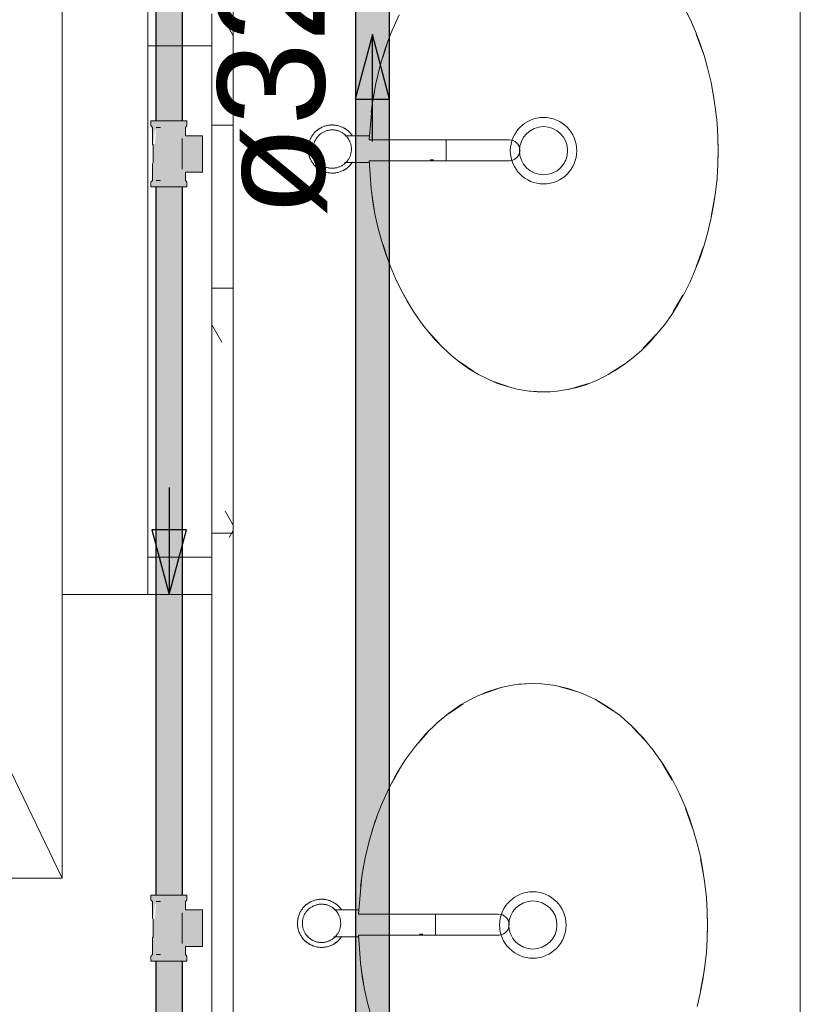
# Model space of a CAD drawing. Header units: millimetres. Extents: x 567 to 934, y -1 to 364.
# Tile 683 of 1056: x 773.96 to 775.42, y 107.07 to 108.91. Entities that reach past the tile are written whole.
import ezdxf

# ---------------------------------------------------------------- set-up
doc = ezdxf.new("R2010")
doc.units = ezdxf.units.MM
doc.header["$MEASUREMENT"] = 0
doc.linetypes.add('NULL', pattern=[0])
for name, color, linetype, lineweight in [('A-DETL-THIN', 7, 'Continuous', 18), ('A-GENM', 7, 'Continuous', 13), ('A-GLAZ', 7, 'Continuous', 13), ('A-GLAZ-SILL', 7, 'Continuous', 13), ('A-WALL', 7, 'Continuous', 25), ('AF-Condutos', 140, 'Continuous', 25), ('AF-Peça de utilização', 152, 'Continuous', 18), ('AF-Sentido conduto', 140, 'Continuous', 30), ('AF-Textos conduto', 7, 'Continuous', 9), ('Metais - Celite', 7, 'Continuous', 13), ('Peças hidrossanitárias', 7, 'Continuous', 13)]:
    doc.layers.add(name, color=color, linetype=linetype, lineweight=lineweight)
doc.styles.add('Arial', font='arial.ttf')

msp = doc.modelspace()

# ---------------------------------------------------------------- hatches: boundary and pattern name
at = {"layer": 'AF-Condutos', "linetype": 'Continuous'}
for points in [[(774.651, 105.2652), (774.651, 112.2933), (774.5877, 112.2933), (774.5877, 105.2652)], [(774.264, 109.7591), (774.2145, 109.7591), (774.2145, 108.7178), (774.264, 108.7178)], [(774.2188, 107.2713), (774.2189, 107.2713), (774.2188, 108.6065)], [(774.2146, 107.2713), (774.2188, 107.2713), (774.2188, 108.5943), (774.2145, 108.5943)], [(774.2145, 108.5943), (774.2145, 107.2713), (774.2146, 107.2713)], [(774.2189, 107.2713), (774.2266, 107.2713), (774.2265, 108.5943), (774.2188, 108.5943)], [(774.2266, 107.2713), (774.2467, 107.2713), (774.2466, 108.5943), (774.2265, 108.5943)], [(774.2556, 108.5943), (774.2466, 108.5943), (774.2467, 107.2713), (774.2557, 107.2713)], [(774.2617, 108.5943), (774.2556, 108.5943), (774.2557, 107.2713), (774.2618, 107.2713)], [(774.264, 108.5943), (774.2617, 108.5943), (774.2618, 107.2713), (774.264, 107.2713)], [(774.264, 107.1478), (774.2145, 107.1478), (774.2145, 105.8211), (774.264, 105.8211)]]:
    msp.add_hatch(color=151, dxfattribs=at).paths.add_polyline_path(points)
at = {"layer": 'AF-Peça de utilização', "linetype": 'Continuous'}
for points in [[(774.2048, 108.5943), (774.2712, 108.5943), (774.2687, 108.622), (774.3012, 108.622), (774.3012, 108.689), (774.2695, 108.6901), (774.2685, 108.7056), (774.2724, 108.7178), (774.2217, 108.7178), (774.2149, 108.7056), (774.2125, 108.6743), (774.2095, 108.6743), (774.2123, 108.6978), (774.2217, 108.7178), (774.2059, 108.7178), (774.2077, 108.6743), (774.2095, 108.6721), (774.2095, 108.6399), (774.2077, 108.6378), (774.2086, 108.6065)], [(774.2048, 107.1478), (774.2712, 107.1478), (774.2687, 107.1754), (774.3012, 107.1754), (774.3012, 107.2425), (774.2695, 107.2436), (774.2685, 107.259), (774.2724, 107.2713), (774.2217, 107.2713), (774.2149, 107.259), (774.2125, 107.2278), (774.2095, 107.2278), (774.2123, 107.2513), (774.2217, 107.2713), (774.2059, 107.2713), (774.2077, 107.2278), (774.2095, 107.2256), (774.2095, 107.1934), (774.2077, 107.1913), (774.2086, 107.16)]]:
    msp.add_hatch(color=161, dxfattribs=at).paths.add_polyline_path(points)

# ---------------------------------------------------------------- linework, layer by layer
at = {"layer": 'A-DETL-THIN', "color": 8, "lineweight": 5}
msp.add_line((770.839, 113.9463), (774.039, 107.3027), dxfattribs=at)
at = {"layer": 'A-GENM', "color": 8, "lineweight": 5}
for p, q in [((774.359, 105.0457), (774.359, 109.3857)), ((775.419, 106.4924), (775.419, 109.3457))]:
    msp.add_line(p, q, dxfattribs=at)
at = {"layer": 'A-GENM', "color": 8, "linetype": 'Continuous', "lineweight": 5}
for p, q in [((774.359, 108.8767), (774.3479, 108.896)), ((774.319, 108.7097), (774.359, 108.7097)), ((774.319, 108.4049), (774.359, 108.4049)), ((774.3377, 108.3041), (774.319, 108.3364)), ((774.359, 107.9623), (774.3437, 107.9888)), ((774.359, 107.9526), (774.3514, 107.9395)), ((774.319, 107.9477), (774.359, 107.9477))]:
    msp.add_line(p, q, dxfattribs=at)
at = {"layer": 'A-GENM', "color": 8, "lineweight": 5}
for points in [[(775.2245, 108.8796), (775.2377, 108.8429)], [(774.6381, 108.8359), (774.6389, 108.8383), (774.6488, 108.8677)], [(775.2527, 108.7855), (775.2586, 108.7522), (775.2598, 108.7433)], [(774.617, 108.734), (774.6194, 108.7522), (774.6227, 108.772)], [(775.2648, 108.6844), (775.2652, 108.6624), (775.2648, 108.64)], [(774.6226, 108.5531), (774.6194, 108.5725), (774.617, 108.5906)], [(775.2598, 108.5811), (775.2586, 108.5725), (775.2526, 108.5389)], [(774.6487, 108.4574), (774.6389, 108.4864), (774.6382, 108.4887)], [(775.2376, 108.4815), (775.2244, 108.4448)], [(774.6898, 108.3722), (774.6756, 108.3972)], [(775.1996, 108.392), (775.1814, 108.3615)], [(774.7439, 108.3016), (774.7246, 108.3232)], [(775.1489, 108.318), (775.1252, 108.2928)], [(774.8085, 108.2495), (774.7811, 108.2683)], [(775.0891, 108.2625), (775.0598, 108.2438), (775.0585, 108.2431)], [(774.8794, 108.2191), (774.8437, 108.2313)], [(774.939, 108.2114), (774.9125, 108.2129)], [(774.9523, 108.2118), (774.939, 108.2114)], [(775.023, 108.2268), (774.9857, 108.2161)], [(774.824, 107.6468), (774.8597, 107.659)], [(774.8928, 107.6651), (774.919, 107.6666)], [(774.919, 107.6666), (774.9326, 107.6662)], [(774.966, 107.6618), (775.0032, 107.6511)], [(774.7612, 107.6098), (774.7887, 107.6287)], [(775.0387, 107.6348), (775.0398, 107.6342), (775.0694, 107.6154)], [(775.1054, 107.585), (775.1291, 107.5599)], [(774.7046, 107.5548), (774.7242, 107.5767)], [(775.1616, 107.5163), (775.1797, 107.4858)], [(774.6555, 107.4806), (774.67, 107.5061)], [(774.6181, 107.3892), (774.6189, 107.3916), (774.6288, 107.421)], [(775.2045, 107.433), (775.2177, 107.3963)], [(775.2327, 107.3388), (775.2386, 107.3055), (775.2398, 107.2966)], [(774.597, 107.2874), (774.5994, 107.3055), (774.6027, 107.3253)], [(775.2448, 107.2377), (775.2452, 107.2157), (775.2448, 107.1933)], [(774.6026, 107.1064), (774.5994, 107.1258), (774.597, 107.144)], [(775.2398, 107.1344), (775.2386, 107.1258), (775.2326, 107.0923)]]:
    msp.add_lwpolyline(points, dxfattribs=at)
at = {"layer": 'A-GLAZ', "color": 8, "lineweight": 5}
for p, q in [((774.039, 111.9727), (774.039, 107.8327)), ((774.199, 107.8327), (774.199, 111.9727)), ((774.319, 108.8577), (774.319, 108.9177)), ((774.199, 108.8577), (774.319, 108.8577)), ((774.199, 107.9027), (774.319, 107.9027)), ((774.319, 107.9027), (774.319, 107.8327)), ((774.039, 107.8327), (774.199, 107.8327)), ((774.319, 107.8327), (774.199, 107.8327))]:
    msp.add_line(p, q, dxfattribs=at)
at = {"layer": 'A-GLAZ-SILL', "color": 8, "lineweight": 5}
msp.add_line((774.319, 108.8577), (774.319, 107.9027), dxfattribs=at)
at = {"layer": 'A-WALL', "color": 8, "lineweight": 5}
for p, q in [((774.039, 107.8327), (774.039, 107.3027)), ((774.319, 105.0427), (774.319, 107.8327)), ((774.039, 107.3027), (773.109, 107.3027))]:
    msp.add_line(p, q, dxfattribs=at)
at = {"layer": 'AF-Condutos'}
for p, q in [((774.5877, 112.2933), (774.5877, 105.2652)), ((774.651, 105.2652), (774.651, 112.2933)), ((774.2145, 109.7591), (774.2145, 108.7178)), ((774.264, 108.7178), (774.264, 109.7591)), ((774.2145, 108.5943), (774.2145, 107.2713)), ((774.264, 107.2713), (774.264, 108.5943)), ((774.2145, 107.1478), (774.2145, 105.8211)), ((774.264, 105.8211), (774.264, 107.1478))]:
    msp.add_line(p, q, dxfattribs=at)
at = {"layer": 'AF-Peça de utilização'}
for p, q in [((774.2048, 108.7178), (774.2048, 108.7089)), ((774.2059, 108.7178), (774.2048, 108.7178)), ((774.2048, 108.7089), (774.2077, 108.7056)), ((774.2093, 108.7178), (774.2059, 108.7178)), ((774.2145, 108.7178), (774.2093, 108.7178)), ((774.2147, 108.7178), (774.2145, 108.7178)), ((774.2217, 108.7178), (774.2147, 108.7178)), ((774.2298, 108.7178), (774.2217, 108.7178)), ((774.2386, 108.7178), (774.2298, 108.7178)), ((774.2473, 108.7178), (774.2386, 108.7178)), ((774.2555, 108.7178), (774.2473, 108.7178)), ((774.2625, 108.7178), (774.2555, 108.7178)), ((774.264, 108.7178), (774.2625, 108.7178)), ((774.2678, 108.7178), (774.264, 108.7178)), ((774.2712, 108.7178), (774.2678, 108.7178)), ((774.2695, 108.7056), (774.2724, 108.7089)), ((774.2724, 108.7178), (774.2712, 108.7178)), ((774.2724, 108.7089), (774.2724, 108.7178)), ((774.2077, 108.7056), (774.2077, 108.6743)), ((774.2149, 108.7056), (774.219, 108.7056)), ((774.2231, 108.7056), (774.2149, 108.7056)), ((774.219, 108.7056), (774.2231, 108.7056)), ((774.2695, 108.6901), (774.2695, 108.7056)), ((774.3012, 108.6901), (774.2695, 108.6901)), ((774.3012, 108.689), (774.3012, 108.6901)), ((774.3012, 108.6856), (774.3012, 108.689)), ((774.2077, 108.6743), (774.2095, 108.6721)), ((774.2095, 108.6721), (774.2095, 108.6399)), ((774.2633, 108.6846), (774.2633, 108.6792)), ((774.2633, 108.6743), (774.2633, 108.6846)), ((774.2633, 108.6792), (774.2633, 108.6723)), ((774.2633, 108.6732), (774.2633, 108.6743)), ((774.2633, 108.6721), (774.2633, 108.6732)), ((774.2633, 108.6723), (774.2633, 108.6644)), ((774.2633, 108.6399), (774.2633, 108.6721)), ((774.3012, 108.6801), (774.3012, 108.6856)), ((774.3012, 108.6731), (774.3012, 108.6801)), ((774.3012, 108.6649), (774.3012, 108.6731)), ((774.2633, 108.6644), (774.2633, 108.656)), ((774.2633, 108.656), (774.2633, 108.6476)), ((774.3012, 108.656), (774.3012, 108.6649)), ((774.3012, 108.6472), (774.3012, 108.656)), ((774.2095, 108.6399), (774.2077, 108.6378)), ((774.2077, 108.6378), (774.2077, 108.6065)), ((774.2633, 108.6476), (774.2633, 108.6398)), ((774.2633, 108.6389), (774.2633, 108.6399)), ((774.2633, 108.6398), (774.2633, 108.6329)), ((774.2633, 108.6378), (774.2633, 108.6389)), ((774.2633, 108.6274), (774.2633, 108.6378)), ((774.3012, 108.639), (774.3012, 108.6472)), ((774.3012, 108.6319), (774.3012, 108.639)), ((774.2633, 108.6329), (774.2633, 108.6274)), ((774.2695, 108.6065), (774.2695, 108.622)), ((774.2695, 108.622), (774.3012, 108.622)), ((774.3012, 108.6265), (774.3012, 108.6319)), ((774.3012, 108.6231), (774.3012, 108.6265)), ((774.3012, 108.622), (774.3012, 108.6231)), ((774.2077, 108.6065), (774.2048, 108.6032)), ((774.2048, 108.6032), (774.2048, 108.5943)), ((774.2149, 108.6065), (774.2231, 108.6065)), ((774.219, 108.6065), (774.2149, 108.6065)), ((774.2231, 108.6065), (774.219, 108.6065)), ((774.2724, 108.6032), (774.2695, 108.6065)), ((774.2724, 108.5943), (774.2724, 108.6032)), ((774.2048, 108.5943), (774.2059, 108.5943)), ((774.2059, 108.5943), (774.2093, 108.5943)), ((774.2093, 108.5943), (774.2145, 108.5943)), ((774.2145, 108.5943), (774.2147, 108.5943)), ((774.2147, 108.5943), (774.2217, 108.5943)), ((774.2217, 108.5943), (774.2298, 108.5943)), ((774.2298, 108.5943), (774.2386, 108.5943)), ((774.2386, 108.5943), (774.2473, 108.5943)), ((774.2473, 108.5943), (774.2555, 108.5943)), ((774.2555, 108.5943), (774.2625, 108.5943)), ((774.2625, 108.5943), (774.264, 108.5943)), ((774.264, 108.5943), (774.2678, 108.5943)), ((774.2678, 108.5943), (774.2712, 108.5943)), ((774.2712, 108.5943), (774.2724, 108.5943)), ((774.2048, 107.2713), (774.2048, 107.2624)), ((774.2059, 107.2713), (774.2048, 107.2713)), ((774.2048, 107.2624), (774.2077, 107.259)), ((774.2093, 107.2713), (774.2059, 107.2713)), ((774.2077, 107.259), (774.2077, 107.2278)), ((774.2145, 107.2713), (774.2093, 107.2713)), ((774.2147, 107.2713), (774.2145, 107.2713)), ((774.2217, 107.2713), (774.2147, 107.2713)), ((774.2149, 107.259), (774.219, 107.259)), ((774.2231, 107.259), (774.2149, 107.259)), ((774.219, 107.259), (774.2231, 107.259)), ((774.2298, 107.2713), (774.2217, 107.2713)), ((774.2386, 107.2713), (774.2298, 107.2713)), ((774.2473, 107.2713), (774.2386, 107.2713)), ((774.2555, 107.2713), (774.2473, 107.2713)), ((774.2625, 107.2713), (774.2555, 107.2713)), ((774.264, 107.2713), (774.2625, 107.2713)), ((774.2678, 107.2713), (774.264, 107.2713)), ((774.2712, 107.2713), (774.2678, 107.2713)), ((774.2695, 107.259), (774.2724, 107.2624)), ((774.2695, 107.2436), (774.2695, 107.259)), ((774.2724, 107.2713), (774.2712, 107.2713)), ((774.2724, 107.2624), (774.2724, 107.2713)), ((774.2633, 107.2381), (774.2633, 107.2327)), ((774.2633, 107.2278), (774.2633, 107.2381)), ((774.3012, 107.2436), (774.2695, 107.2436)), ((774.3012, 107.2425), (774.3012, 107.2436)), ((774.3012, 107.2391), (774.3012, 107.2425)), ((774.3012, 107.2336), (774.3012, 107.2391)), ((774.2077, 107.2278), (774.2095, 107.2256)), ((774.2095, 107.2256), (774.2095, 107.1934)), ((774.2633, 107.2327), (774.2633, 107.2258)), ((774.2633, 107.2267), (774.2633, 107.2278)), ((774.2633, 107.2256), (774.2633, 107.2267)), ((774.2633, 107.2258), (774.2633, 107.2179)), ((774.2633, 107.1934), (774.2633, 107.2256)), ((774.2633, 107.2179), (774.2633, 107.2095)), ((774.3012, 107.2266), (774.3012, 107.2336)), ((774.3012, 107.2184), (774.3012, 107.2266)), ((774.3012, 107.2095), (774.3012, 107.2184)), ((774.2633, 107.2095), (774.2633, 107.2011)), ((774.2633, 107.2011), (774.2633, 107.1933)), ((774.3012, 107.2007), (774.3012, 107.2095)), ((774.3012, 107.1925), (774.3012, 107.2007)), ((774.2095, 107.1934), (774.2077, 107.1913)), ((774.2077, 107.1913), (774.2077, 107.16)), ((774.2633, 107.1924), (774.2633, 107.1934)), ((774.2633, 107.1933), (774.2633, 107.1864)), ((774.2633, 107.1913), (774.2633, 107.1924)), ((774.2633, 107.1809), (774.2633, 107.1913)), ((774.2633, 107.1864), (774.2633, 107.1809)), ((774.3012, 107.1854), (774.3012, 107.1925)), ((774.3012, 107.18), (774.3012, 107.1854)), ((774.3012, 107.1766), (774.3012, 107.18)), ((774.2695, 107.16), (774.2695, 107.1754)), ((774.2695, 107.1754), (774.3012, 107.1754)), ((774.3012, 107.1754), (774.3012, 107.1766)), ((774.2077, 107.16), (774.2048, 107.1567)), ((774.2048, 107.1567), (774.2048, 107.1478)), ((774.2048, 107.1478), (774.2059, 107.1478)), ((774.2059, 107.1478), (774.2093, 107.1478)), ((774.2093, 107.1478), (774.2145, 107.1478)), ((774.2145, 107.1478), (774.2147, 107.1478)), ((774.2147, 107.1478), (774.2217, 107.1478)), ((774.2149, 107.16), (774.2231, 107.16)), ((774.219, 107.16), (774.2149, 107.16)), ((774.2231, 107.16), (774.219, 107.16)), ((774.2217, 107.1478), (774.2298, 107.1478)), ((774.2298, 107.1478), (774.2386, 107.1478)), ((774.2386, 107.1478), (774.2473, 107.1478)), ((774.2473, 107.1478), (774.2555, 107.1478)), ((774.2555, 107.1478), (774.2625, 107.1478)), ((774.2625, 107.1478), (774.264, 107.1478)), ((774.264, 107.1478), (774.2678, 107.1478)), ((774.2678, 107.1478), (774.2712, 107.1478)), ((774.2724, 107.1567), (774.2695, 107.16)), ((774.2712, 107.1478), (774.2724, 107.1478)), ((774.2724, 107.1478), (774.2724, 107.1567))]:
    msp.add_line(p, q, dxfattribs=at)
at = {"layer": 'AF-Sentido conduto'}
for p, q in [((774.619, 108.8793), (774.5866, 108.7585)), ((774.6513, 108.7585), (774.619, 108.8793)), ((774.5866, 108.7585), (774.6513, 108.7585)), ((774.2713, 107.9535), (774.2066, 107.9535)), ((774.2066, 107.9535), (774.239, 107.8328)), ((774.239, 107.8328), (774.2713, 107.9535))]:
    msp.add_line(p, q, dxfattribs=at)
for points in [[(774.619, 108.6793), (774.619, 108.8793)], [(774.239, 108.0328), (774.239, 107.8328)]]:
    msp.add_lwpolyline(points, dxfattribs=at)
at = {"layer": 'Metais - Celite', "color": 8, "lineweight": 5}
for p, q in [((774.5281, 108.7072), (774.5265, 108.7066)), ((774.5298, 108.7078), (774.5281, 108.7072)), ((774.5315, 108.7084), (774.5298, 108.7078)), ((774.5333, 108.7088), (774.5315, 108.7084)), ((774.535, 108.7092), (774.5333, 108.7088)), ((774.5368, 108.7095), (774.535, 108.7092)), ((774.5386, 108.7098), (774.5368, 108.7095)), ((774.5404, 108.71), (774.5386, 108.7098)), ((774.5422, 108.7101), (774.5404, 108.71)), ((774.544, 108.7101), (774.5422, 108.7101)), ((774.545, 108.7101), (774.544, 108.7101)), ((774.5468, 108.71), (774.545, 108.7101)), ((774.5485, 108.7099), (774.5468, 108.71)), ((774.5503, 108.7097), (774.5485, 108.7099)), ((774.5521, 108.7094), (774.5503, 108.7097)), ((774.5539, 108.709), (774.5521, 108.7094)), ((774.5556, 108.7086), (774.5539, 108.709)), ((774.5573, 108.7081), (774.5556, 108.7086)), ((774.5591, 108.7075), (774.5573, 108.7081)), ((774.5607, 108.7069), (774.5591, 108.7075)), ((774.5624, 108.7062), (774.5607, 108.7069)), ((774.5061, 108.6894), (774.5052, 108.6879)), ((774.5071, 108.6909), (774.5061, 108.6894)), ((774.5082, 108.6924), (774.5071, 108.6909)), ((774.5093, 108.6938), (774.5082, 108.6924)), ((774.5105, 108.6952), (774.5093, 108.6938)), ((774.5117, 108.6965), (774.5105, 108.6952)), ((774.513, 108.6977), (774.5117, 108.6965)), ((774.5143, 108.6989), (774.513, 108.6977)), ((774.5157, 108.7001), (774.5143, 108.6989)), ((774.5171, 108.7012), (774.5157, 108.7001)), ((774.5173, 108.689), (774.5164, 108.6879)), ((774.5186, 108.7023), (774.5171, 108.7012)), ((774.5183, 108.6901), (774.5173, 108.689)), ((774.5193, 108.6911), (774.5183, 108.6901)), ((774.5201, 108.7032), (774.5186, 108.7023)), ((774.5204, 108.692), (774.5193, 108.6911)), ((774.5216, 108.7042), (774.5201, 108.7032)), ((774.5215, 108.693), (774.5204, 108.692)), ((774.5226, 108.6939), (774.5215, 108.693)), ((774.5232, 108.705), (774.5216, 108.7042)), ((774.5238, 108.6947), (774.5226, 108.6939)), ((774.5248, 108.7058), (774.5232, 108.705)), ((774.525, 108.6955), (774.5238, 108.6947)), ((774.5265, 108.7066), (774.5248, 108.7058)), ((774.5262, 108.6962), (774.525, 108.6955)), ((774.5274, 108.6969), (774.5262, 108.6962)), ((774.5287, 108.6975), (774.5274, 108.6969)), ((774.53, 108.6981), (774.5287, 108.6975)), ((774.5314, 108.6986), (774.53, 108.6981)), ((774.5327, 108.6991), (774.5314, 108.6986)), ((774.5341, 108.6995), (774.5327, 108.6991)), ((774.5355, 108.6999), (774.5341, 108.6995)), ((774.5369, 108.7002), (774.5355, 108.6999)), ((774.5383, 108.7005), (774.5369, 108.7002)), ((774.5397, 108.7007), (774.5383, 108.7005)), ((774.5411, 108.7008), (774.5397, 108.7007)), ((774.5425, 108.7009), (774.5411, 108.7008)), ((774.544, 108.7009), (774.5425, 108.7009)), ((774.5448, 108.7009), (774.544, 108.7009)), ((774.5462, 108.7009), (774.5448, 108.7009)), ((774.5476, 108.7008), (774.5462, 108.7009)), ((774.549, 108.7006), (774.5476, 108.7008)), ((774.5505, 108.7004), (774.549, 108.7006)), ((774.5519, 108.7001), (774.5505, 108.7004)), ((774.5532, 108.6997), (774.5519, 108.7001)), ((774.5546, 108.6993), (774.5532, 108.6997)), ((774.556, 108.6989), (774.5546, 108.6993)), ((774.5573, 108.6984), (774.556, 108.6989)), ((774.5586, 108.6978), (774.5573, 108.6984)), ((774.5599, 108.6972), (774.5586, 108.6978)), ((774.5612, 108.6965), (774.5599, 108.6972)), ((774.5624, 108.6958), (774.5612, 108.6965)), ((774.564, 108.7054), (774.5624, 108.7062)), ((774.5637, 108.6951), (774.5624, 108.6958)), ((774.5648, 108.6942), (774.5637, 108.6951)), ((774.5656, 108.7046), (774.564, 108.7054)), ((774.566, 108.6934), (774.5648, 108.6942)), ((774.5672, 108.7037), (774.5656, 108.7046)), ((774.5671, 108.6925), (774.566, 108.6934)), ((774.5682, 108.6915), (774.5671, 108.6925)), ((774.5687, 108.7027), (774.5672, 108.7037)), ((774.6137, 108.6901), (774.5674, 108.6901)), ((774.5692, 108.6905), (774.5682, 108.6915)), ((774.5702, 108.7017), (774.5687, 108.7027)), ((774.5702, 108.6895), (774.5692, 108.6905)), ((774.5716, 108.7006), (774.5702, 108.7017)), ((774.5712, 108.6884), (774.5702, 108.6895)), ((774.5721, 108.6873), (774.5712, 108.6884)), ((774.573, 108.6995), (774.5716, 108.7006)), ((774.5744, 108.6983), (774.573, 108.6995)), ((774.5757, 108.6971), (774.5744, 108.6983)), ((774.5769, 108.6958), (774.5757, 108.6971)), ((774.5781, 108.6944), (774.5769, 108.6958)), ((774.5793, 108.693), (774.5781, 108.6944)), ((774.5804, 108.6916), (774.5793, 108.693)), ((774.5814, 108.6901), (774.5804, 108.6916)), ((774.4994, 108.671), (774.4992, 108.6692)), ((774.4996, 108.6728), (774.4994, 108.671)), ((774.5, 108.6745), (774.4996, 108.6728)), ((774.5004, 108.6763), (774.5, 108.6745)), ((774.5009, 108.678), (774.5004, 108.6763)), ((774.5014, 108.6797), (774.5009, 108.678)), ((774.502, 108.6814), (774.5014, 108.6797)), ((774.5027, 108.6831), (774.502, 108.6814)), ((774.5035, 108.6847), (774.5027, 108.6831)), ((774.5043, 108.6863), (774.5035, 108.6847)), ((774.5052, 108.6879), (774.5043, 108.6863)), ((774.5087, 108.6712), (774.5085, 108.6698)), ((774.509, 108.6726), (774.5087, 108.6712)), ((774.5093, 108.674), (774.509, 108.6726)), ((774.5097, 108.6754), (774.5093, 108.674)), ((774.5101, 108.6768), (774.5097, 108.6754)), ((774.5106, 108.6781), (774.5101, 108.6768)), ((774.5111, 108.6794), (774.5106, 108.6781)), ((774.5117, 108.6807), (774.5111, 108.6794)), ((774.5124, 108.682), (774.5117, 108.6807)), ((774.5131, 108.6833), (774.5124, 108.682)), ((774.5138, 108.6845), (774.5131, 108.6833)), ((774.5146, 108.6857), (774.5138, 108.6845)), ((774.5155, 108.6868), (774.5146, 108.6857)), ((774.5164, 108.6879), (774.5155, 108.6868)), ((774.5729, 108.6862), (774.5721, 108.6873)), ((774.5738, 108.685), (774.5729, 108.6862)), ((774.5745, 108.6838), (774.5738, 108.685)), ((774.5753, 108.6826), (774.5745, 108.6838)), ((774.5759, 108.6813), (774.5753, 108.6826)), ((774.5766, 108.68), (774.5759, 108.6813)), ((774.5771, 108.6787), (774.5766, 108.68)), ((774.5776, 108.6774), (774.5771, 108.6787)), ((774.5781, 108.676), (774.5776, 108.6774)), ((774.5785, 108.6746), (774.5781, 108.676)), ((774.5789, 108.6733), (774.5785, 108.6746)), ((774.5792, 108.6719), (774.5789, 108.6733)), ((774.5794, 108.6704), (774.5792, 108.6719)), ((774.5796, 108.669), (774.5794, 108.6704)), ((774.7572, 108.6651), (774.7572, 108.6824)), ((774.4992, 108.6692), (774.499, 108.6674)), ((774.499, 108.6674), (774.499, 108.6656)), ((774.499, 108.6656), (774.499, 108.6638)), ((774.499, 108.6638), (774.4991, 108.662)), ((774.4991, 108.662), (774.4992, 108.6602)), ((774.4992, 108.6602), (774.4995, 108.6584)), ((774.4995, 108.6584), (774.4998, 108.6567)), ((774.4998, 108.6567), (774.5002, 108.6549)), ((774.5002, 108.6549), (774.5006, 108.6531)), ((774.5006, 108.6531), (774.5011, 108.6514)), ((774.5083, 108.6684), (774.5082, 108.6669)), ((774.5082, 108.6669), (774.5082, 108.6655)), ((774.5082, 108.6655), (774.5082, 108.6641)), ((774.5082, 108.6641), (774.5082, 108.6626)), ((774.5082, 108.6626), (774.5084, 108.6612)), ((774.5085, 108.6698), (774.5083, 108.6684)), ((774.5084, 108.6612), (774.5086, 108.6598)), ((774.5086, 108.6598), (774.5088, 108.6584)), ((774.5088, 108.6584), (774.5091, 108.657)), ((774.5091, 108.657), (774.5095, 108.6556)), ((774.5095, 108.6556), (774.5099, 108.6542)), ((774.5099, 108.6542), (774.5103, 108.6529)), ((774.5103, 108.6529), (774.5108, 108.6515)), ((774.5768, 108.6508), (774.5774, 108.6521)), ((774.5774, 108.6521), (774.5779, 108.6535)), ((774.5779, 108.6535), (774.5783, 108.6548)), ((774.5783, 108.6548), (774.5787, 108.6562)), ((774.5787, 108.6562), (774.579, 108.6576)), ((774.579, 108.6576), (774.5793, 108.659)), ((774.5793, 108.659), (774.5795, 108.6604)), ((774.5795, 108.6604), (774.5797, 108.6619)), ((774.5797, 108.6676), (774.5796, 108.669)), ((774.5798, 108.6662), (774.5797, 108.6676)), ((774.5797, 108.6619), (774.5798, 108.6633)), ((774.5798, 108.6647), (774.5798, 108.6662)), ((774.5798, 108.6633), (774.5798, 108.6647)), ((774.7572, 108.6433), (774.7572, 108.6651)), ((774.5011, 108.6514), (774.5017, 108.6497)), ((774.5017, 108.6497), (774.5023, 108.648)), ((774.5023, 108.648), (774.5031, 108.6464)), ((774.5031, 108.6464), (774.5038, 108.6448)), ((774.5038, 108.6448), (774.5047, 108.6432)), ((774.5047, 108.6432), (774.5056, 108.6416)), ((774.5056, 108.6416), (774.5066, 108.6401)), ((774.5066, 108.6401), (774.5076, 108.6386)), ((774.5076, 108.6386), (774.5087, 108.6372)), ((774.5087, 108.6372), (774.5098, 108.6358)), ((774.5098, 108.6358), (774.511, 108.6345)), ((774.5108, 108.6515), (774.5114, 108.6502)), ((774.511, 108.6345), (774.5123, 108.6332)), ((774.5114, 108.6502), (774.512, 108.6489)), ((774.512, 108.6489), (774.5127, 108.6477)), ((774.5127, 108.6477), (774.5134, 108.6464)), ((774.5134, 108.6464), (774.5142, 108.6452)), ((774.5142, 108.6452), (774.515, 108.644)), ((774.515, 108.644), (774.5159, 108.6429)), ((774.5159, 108.6429), (774.5168, 108.6418)), ((774.5168, 108.6418), (774.5178, 108.6407)), ((774.5178, 108.6407), (774.5187, 108.6397)), ((774.5187, 108.6397), (774.5198, 108.6387)), ((774.5198, 108.6387), (774.5209, 108.6378)), ((774.5209, 108.6378), (774.522, 108.6369)), ((774.522, 108.6369), (774.5231, 108.636)), ((774.5231, 108.636), (774.5243, 108.6352)), ((774.5243, 108.6352), (774.5255, 108.6344)), ((774.5255, 108.6344), (774.5268, 108.6337)), ((774.5268, 108.6337), (774.528, 108.633)), ((774.5592, 108.6327), (774.5605, 108.6333)), ((774.5605, 108.6333), (774.5618, 108.634)), ((774.5618, 108.634), (774.563, 108.6348)), ((774.563, 108.6348), (774.5642, 108.6356)), ((774.5642, 108.6356), (774.5654, 108.6364)), ((774.5654, 108.6364), (774.5665, 108.6373)), ((774.5665, 108.6373), (774.5676, 108.6382)), ((774.5668, 108.6401), (774.6132, 108.6401)), ((774.5676, 108.6382), (774.5687, 108.6392)), ((774.5687, 108.6392), (774.5697, 108.6402)), ((774.5697, 108.6402), (774.5707, 108.6412)), ((774.5707, 108.6412), (774.5716, 108.6423)), ((774.5716, 108.6423), (774.5725, 108.6434)), ((774.5725, 108.6434), (774.5733, 108.6446)), ((774.5733, 108.6446), (774.5741, 108.6458)), ((774.5741, 108.6458), (774.5749, 108.647)), ((774.5749, 108.647), (774.5756, 108.6482)), ((774.575, 108.6325), (774.5763, 108.6338)), ((774.5756, 108.6482), (774.5762, 108.6495)), ((774.5762, 108.6495), (774.5768, 108.6508)), ((774.5763, 108.6338), (774.5775, 108.6351)), ((774.5775, 108.6351), (774.5787, 108.6364)), ((774.5787, 108.6364), (774.5798, 108.6379)), ((774.5798, 108.6379), (774.5808, 108.6393)), ((774.5808, 108.6393), (774.5818, 108.6408)), ((774.7269, 108.6451), (774.7334, 108.6451)), ((774.5123, 108.6332), (774.5136, 108.6319)), ((774.5136, 108.6319), (774.5149, 108.6307)), ((774.5149, 108.6307), (774.5163, 108.6296)), ((774.5163, 108.6296), (774.5178, 108.6285)), ((774.5178, 108.6285), (774.5193, 108.6275)), ((774.5193, 108.6275), (774.5208, 108.6266)), ((774.5208, 108.6266), (774.5223, 108.6257)), ((774.5223, 108.6257), (774.5239, 108.6248)), ((774.5239, 108.6248), (774.5256, 108.6241)), ((774.5256, 108.6241), (774.5272, 108.6234)), ((774.5272, 108.6234), (774.5289, 108.6227)), ((774.528, 108.633), (774.5293, 108.6324)), ((774.5289, 108.6227), (774.5306, 108.6221)), ((774.5293, 108.6324), (774.5306, 108.6319)), ((774.5306, 108.6319), (774.532, 108.6314)), ((774.5306, 108.6221), (774.5323, 108.6216)), ((774.532, 108.6314), (774.5333, 108.6309)), ((774.5323, 108.6216), (774.5341, 108.6212)), ((774.5333, 108.6309), (774.5347, 108.6305)), ((774.5341, 108.6212), (774.5359, 108.6209)), ((774.5347, 108.6305), (774.5361, 108.6302)), ((774.5359, 108.6209), (774.5376, 108.6206)), ((774.5361, 108.6302), (774.5375, 108.6299)), ((774.5375, 108.6299), (774.5389, 108.6297)), ((774.5376, 108.6206), (774.5394, 108.6204)), ((774.5389, 108.6297), (774.5403, 108.6295)), ((774.5394, 108.6204), (774.5412, 108.6202)), ((774.5403, 108.6295), (774.5418, 108.6294)), ((774.5412, 108.6202), (774.543, 108.6201)), ((774.5418, 108.6294), (774.5432, 108.6293)), ((774.543, 108.6201), (774.544, 108.6201)), ((774.5432, 108.6293), (774.544, 108.6293)), ((774.544, 108.6293), (774.5454, 108.6293)), ((774.544, 108.6201), (774.5458, 108.6202)), ((774.5454, 108.6293), (774.5468, 108.6294)), ((774.5458, 108.6202), (774.5476, 108.6203)), ((774.5468, 108.6294), (774.5483, 108.6296)), ((774.5476, 108.6203), (774.5494, 108.6204)), ((774.5483, 108.6296), (774.5497, 108.6298)), ((774.5494, 108.6204), (774.5512, 108.6207)), ((774.5497, 108.6298), (774.5511, 108.63)), ((774.5511, 108.63), (774.5525, 108.6303)), ((774.5512, 108.6207), (774.5529, 108.621)), ((774.5525, 108.6303), (774.5539, 108.6307)), ((774.5529, 108.621), (774.5547, 108.6214)), ((774.5539, 108.6307), (774.5552, 108.6311)), ((774.5547, 108.6214), (774.5564, 108.6219)), ((774.5552, 108.6311), (774.5566, 108.6316)), ((774.5564, 108.6219), (774.5581, 108.6224)), ((774.5566, 108.6316), (774.5579, 108.6321)), ((774.5579, 108.6321), (774.5592, 108.6327)), ((774.5581, 108.6224), (774.5598, 108.623)), ((774.5598, 108.623), (774.5615, 108.6237)), ((774.5615, 108.6237), (774.5631, 108.6244)), ((774.5631, 108.6244), (774.5648, 108.6252)), ((774.5648, 108.6252), (774.5663, 108.6261)), ((774.5663, 108.6261), (774.5679, 108.627)), ((774.5679, 108.627), (774.5694, 108.628)), ((774.5694, 108.628), (774.5709, 108.629)), ((774.5709, 108.629), (774.5723, 108.6301)), ((774.5723, 108.6301), (774.5737, 108.6313)), ((774.5737, 108.6313), (774.575, 108.6325)), ((774.4971, 107.2545), (774.4957, 107.2534)), ((774.4986, 107.2556), (774.4971, 107.2545)), ((774.5001, 107.2566), (774.4986, 107.2556)), ((774.5016, 107.2575), (774.5001, 107.2566)), ((774.5032, 107.2584), (774.5016, 107.2575)), ((774.5048, 107.2592), (774.5032, 107.2584)), ((774.5065, 107.2599), (774.5048, 107.2592)), ((774.5081, 107.2606), (774.5065, 107.2599)), ((774.5098, 107.2612), (774.5081, 107.2606)), ((774.5115, 107.2617), (774.5098, 107.2612)), ((774.5133, 107.2622), (774.5115, 107.2617)), ((774.515, 107.2626), (774.5133, 107.2622)), ((774.5168, 107.2629), (774.515, 107.2626)), ((774.5169, 107.2536), (774.5155, 107.2532)), ((774.5186, 107.2631), (774.5168, 107.2629)), ((774.5183, 107.2538), (774.5169, 107.2536)), ((774.5197, 107.254), (774.5183, 107.2538)), ((774.5204, 107.2633), (774.5186, 107.2631)), ((774.5211, 107.2542), (774.5197, 107.254)), ((774.5222, 107.2634), (774.5204, 107.2633)), ((774.5225, 107.2542), (774.5211, 107.2542)), ((774.524, 107.2635), (774.5222, 107.2634)), ((774.524, 107.2543), (774.5225, 107.2542)), ((774.525, 107.2634), (774.524, 107.2635)), ((774.5248, 107.2543), (774.524, 107.2543)), ((774.5262, 107.2542), (774.5248, 107.2543)), ((774.5268, 107.2634), (774.525, 107.2634)), ((774.5276, 107.2541), (774.5262, 107.2542)), ((774.5285, 107.2632), (774.5268, 107.2634)), ((774.529, 107.2539), (774.5276, 107.2541)), ((774.5303, 107.263), (774.5285, 107.2632)), ((774.5305, 107.2537), (774.529, 107.2539)), ((774.5321, 107.2627), (774.5303, 107.263)), ((774.5319, 107.2534), (774.5305, 107.2537)), ((774.5339, 107.2624), (774.5321, 107.2627)), ((774.5356, 107.2619), (774.5339, 107.2624)), ((774.5373, 107.2614), (774.5356, 107.2619)), ((774.5391, 107.2609), (774.5373, 107.2614)), ((774.5407, 107.2602), (774.5391, 107.2609)), ((774.5424, 107.2595), (774.5407, 107.2602)), ((774.544, 107.2587), (774.5424, 107.2595)), ((774.5456, 107.2579), (774.544, 107.2587)), ((774.5472, 107.257), (774.5456, 107.2579)), ((774.5487, 107.2561), (774.5472, 107.257)), ((774.5502, 107.255), (774.5487, 107.2561)), ((774.5516, 107.254), (774.5502, 107.255)), ((774.553, 107.2528), (774.5516, 107.254)), ((774.4827, 107.2364), (774.482, 107.2348)), ((774.4835, 107.2381), (774.4827, 107.2364)), ((774.4843, 107.2397), (774.4835, 107.2381)), ((774.4852, 107.2412), (774.4843, 107.2397)), ((774.4861, 107.2428), (774.4852, 107.2412)), ((774.4871, 107.2443), (774.4861, 107.2428)), ((774.4882, 107.2457), (774.4871, 107.2443)), ((774.4893, 107.2471), (774.4882, 107.2457)), ((774.4905, 107.2485), (774.4893, 107.2471)), ((774.4917, 107.2498), (774.4905, 107.2485)), ((774.493, 107.2511), (774.4917, 107.2498)), ((774.4924, 107.2353), (774.4917, 107.2341)), ((774.4931, 107.2366), (774.4924, 107.2353)), ((774.4943, 107.2523), (774.493, 107.2511)), ((774.4938, 107.2378), (774.4931, 107.2366)), ((774.4946, 107.239), (774.4938, 107.2378)), ((774.4957, 107.2534), (774.4943, 107.2523)), ((774.4955, 107.2402), (774.4946, 107.239)), ((774.4964, 107.2413), (774.4955, 107.2402)), ((774.4973, 107.2424), (774.4964, 107.2413)), ((774.4983, 107.2434), (774.4973, 107.2424)), ((774.4993, 107.2444), (774.4983, 107.2434)), ((774.5004, 107.2454), (774.4993, 107.2444)), ((774.5015, 107.2463), (774.5004, 107.2454)), ((774.5026, 107.2472), (774.5015, 107.2463)), ((774.5038, 107.248), (774.5026, 107.2472)), ((774.505, 107.2488), (774.5038, 107.248)), ((774.5062, 107.2495), (774.505, 107.2488)), ((774.5074, 107.2502), (774.5062, 107.2495)), ((774.5087, 107.2509), (774.5074, 107.2502)), ((774.51, 107.2514), (774.5087, 107.2509)), ((774.5114, 107.252), (774.51, 107.2514)), ((774.5127, 107.2525), (774.5114, 107.252)), ((774.5141, 107.2529), (774.5127, 107.2525)), ((774.5155, 107.2532), (774.5141, 107.2529)), ((774.5332, 107.2531), (774.5319, 107.2534)), ((774.5346, 107.2527), (774.5332, 107.2531)), ((774.536, 107.2522), (774.5346, 107.2527)), ((774.5373, 107.2517), (774.536, 107.2522)), ((774.5386, 107.2511), (774.5373, 107.2517)), ((774.5399, 107.2505), (774.5386, 107.2511)), ((774.5412, 107.2499), (774.5399, 107.2505)), ((774.5424, 107.2491), (774.5412, 107.2499)), ((774.5437, 107.2484), (774.5424, 107.2491)), ((774.5448, 107.2476), (774.5437, 107.2484)), ((774.546, 107.2467), (774.5448, 107.2476)), ((774.5471, 107.2458), (774.546, 107.2467)), ((774.5482, 107.2449), (774.5471, 107.2458)), ((774.5937, 107.2435), (774.5474, 107.2435)), ((774.5492, 107.2439), (774.5482, 107.2449)), ((774.5502, 107.2428), (774.5492, 107.2439)), ((774.5512, 107.2418), (774.5502, 107.2428)), ((774.5521, 107.2407), (774.5512, 107.2418)), ((774.5529, 107.2395), (774.5521, 107.2407)), ((774.5538, 107.2384), (774.5529, 107.2395)), ((774.5544, 107.2516), (774.553, 107.2528)), ((774.5545, 107.2372), (774.5538, 107.2384)), ((774.5557, 107.2504), (774.5544, 107.2516)), ((774.5553, 107.2359), (774.5545, 107.2372)), ((774.5559, 107.2346), (774.5553, 107.2359)), ((774.5569, 107.2491), (774.5557, 107.2504)), ((774.5581, 107.2478), (774.5569, 107.2491)), ((774.5593, 107.2464), (774.5581, 107.2478)), ((774.5604, 107.2449), (774.5593, 107.2464)), ((774.5614, 107.2435), (774.5604, 107.2449)), ((774.7372, 107.2185), (774.7372, 107.2358)), ((774.4792, 107.2225), (774.479, 107.2207)), ((774.479, 107.2207), (774.479, 107.2189)), ((774.479, 107.2189), (774.479, 107.2171)), ((774.479, 107.2171), (774.4791, 107.2153)), ((774.4794, 107.2243), (774.4792, 107.2225)), ((774.4796, 107.2261), (774.4794, 107.2243)), ((774.48, 107.2279), (774.4796, 107.2261)), ((774.4804, 107.2296), (774.48, 107.2279)), ((774.4809, 107.2314), (774.4804, 107.2296)), ((774.4814, 107.2331), (774.4809, 107.2314)), ((774.482, 107.2348), (774.4814, 107.2331)), ((774.4883, 107.2217), (774.4882, 107.2203)), ((774.4882, 107.2203), (774.4882, 107.2188)), ((774.4882, 107.2188), (774.4882, 107.2174)), ((774.4882, 107.2174), (774.4882, 107.216)), ((774.4885, 107.2231), (774.4883, 107.2217)), ((774.4887, 107.2245), (774.4885, 107.2231)), ((774.489, 107.2259), (774.4887, 107.2245)), ((774.4893, 107.2273), (774.489, 107.2259)), ((774.4897, 107.2287), (774.4893, 107.2273)), ((774.4901, 107.2301), (774.4897, 107.2287)), ((774.4906, 107.2314), (774.4901, 107.2301)), ((774.4911, 107.2328), (774.4906, 107.2314)), ((774.4917, 107.2341), (774.4911, 107.2328)), ((774.5566, 107.2334), (774.5559, 107.2346)), ((774.5571, 107.232), (774.5566, 107.2334)), ((774.5576, 107.2307), (774.5571, 107.232)), ((774.5581, 107.2294), (774.5576, 107.2307)), ((774.5585, 107.228), (774.5581, 107.2294)), ((774.5589, 107.2266), (774.5585, 107.228)), ((774.5592, 107.2252), (774.5589, 107.2266)), ((774.5594, 107.2238), (774.5592, 107.2252)), ((774.5596, 107.2224), (774.5594, 107.2238)), ((774.5597, 107.2209), (774.5596, 107.2224)), ((774.5598, 107.2195), (774.5597, 107.2209)), ((774.5598, 107.2181), (774.5598, 107.2195)), ((774.5598, 107.2166), (774.5598, 107.2181)), ((774.7372, 107.1967), (774.7372, 107.2185)), ((774.4791, 107.2153), (774.4792, 107.2135)), ((774.4792, 107.2135), (774.4795, 107.2118)), ((774.4795, 107.2118), (774.4798, 107.21)), ((774.4798, 107.21), (774.4802, 107.2082)), ((774.4802, 107.2082), (774.4806, 107.2065)), ((774.4806, 107.2065), (774.4811, 107.2048)), ((774.4811, 107.2048), (774.4817, 107.2031)), ((774.4817, 107.2031), (774.4823, 107.2014)), ((774.4823, 107.2014), (774.4831, 107.1997)), ((774.4831, 107.1997), (774.4838, 107.1981)), ((774.4882, 107.216), (774.4884, 107.2145)), ((774.4884, 107.2145), (774.4886, 107.2131)), ((774.4886, 107.2131), (774.4888, 107.2117)), ((774.4888, 107.2117), (774.4891, 107.2103)), ((774.4891, 107.2103), (774.4895, 107.2089)), ((774.4895, 107.2089), (774.4899, 107.2076)), ((774.4899, 107.2076), (774.4903, 107.2062)), ((774.4903, 107.2062), (774.4908, 107.2049)), ((774.4908, 107.2049), (774.4914, 107.2035)), ((774.4914, 107.2035), (774.492, 107.2023)), ((774.492, 107.2023), (774.4927, 107.201)), ((774.4927, 107.201), (774.4934, 107.1998)), ((774.4934, 107.1998), (774.4942, 107.1985)), ((774.4942, 107.1985), (774.495, 107.1974)), ((774.5533, 107.1979), (774.5541, 107.1991)), ((774.5541, 107.1991), (774.5549, 107.2003)), ((774.5549, 107.2003), (774.5556, 107.2016)), ((774.5556, 107.2016), (774.5562, 107.2028)), ((774.5562, 107.2028), (774.5568, 107.2041)), ((774.5568, 107.2041), (774.5574, 107.2055)), ((774.5574, 107.2055), (774.5579, 107.2068)), ((774.5579, 107.2068), (774.5583, 107.2082)), ((774.5583, 107.2082), (774.5587, 107.2096)), ((774.5587, 107.2096), (774.559, 107.211)), ((774.559, 107.211), (774.5593, 107.2124)), ((774.5593, 107.2124), (774.5595, 107.2138)), ((774.5595, 107.2138), (774.5597, 107.2152)), ((774.5597, 107.2152), (774.5598, 107.2166)), ((774.7069, 107.1985), (774.7134, 107.1985)), ((774.4838, 107.1981), (774.4847, 107.1965)), ((774.4847, 107.1965), (774.4856, 107.195)), ((774.4856, 107.195), (774.4866, 107.1934)), ((774.4866, 107.1934), (774.4876, 107.192)), ((774.4876, 107.192), (774.4887, 107.1905)), ((774.4887, 107.1905), (774.4898, 107.1891)), ((774.4898, 107.1891), (774.491, 107.1878)), ((774.491, 107.1878), (774.4923, 107.1865)), ((774.4923, 107.1865), (774.4936, 107.1853)), ((774.4936, 107.1853), (774.4949, 107.1841)), ((774.4949, 107.1841), (774.4963, 107.1829)), ((774.495, 107.1974), (774.4959, 107.1962)), ((774.4959, 107.1962), (774.4968, 107.1951)), ((774.4963, 107.1829), (774.4978, 107.1819)), ((774.4968, 107.1951), (774.4978, 107.1941)), ((774.4978, 107.1941), (774.4987, 107.193)), ((774.4978, 107.1819), (774.4993, 107.1809)), ((774.4987, 107.193), (774.4998, 107.192)), ((774.4993, 107.1809), (774.5008, 107.1799)), ((774.4998, 107.192), (774.5009, 107.1911)), ((774.5008, 107.1799), (774.5023, 107.179)), ((774.5009, 107.1911), (774.502, 107.1902)), ((774.502, 107.1902), (774.5031, 107.1893)), ((774.5031, 107.1893), (774.5043, 107.1885)), ((774.5043, 107.1885), (774.5055, 107.1878)), ((774.5055, 107.1878), (774.5068, 107.187)), ((774.5068, 107.187), (774.508, 107.1864)), ((774.508, 107.1864), (774.5093, 107.1858)), ((774.5093, 107.1858), (774.5106, 107.1852)), ((774.5106, 107.1852), (774.512, 107.1847)), ((774.512, 107.1847), (774.5133, 107.1842)), ((774.5133, 107.1842), (774.5147, 107.1838)), ((774.5147, 107.1838), (774.5161, 107.1835)), ((774.5161, 107.1835), (774.5175, 107.1832)), ((774.5175, 107.1832), (774.5189, 107.183)), ((774.5189, 107.183), (774.5203, 107.1828)), ((774.5203, 107.1828), (774.5218, 107.1827)), ((774.5218, 107.1827), (774.5232, 107.1826)), ((774.5232, 107.1826), (774.524, 107.1826)), ((774.524, 107.1826), (774.5254, 107.1827)), ((774.5254, 107.1827), (774.5268, 107.1827)), ((774.5268, 107.1827), (774.5283, 107.1829)), ((774.5283, 107.1829), (774.5297, 107.1831)), ((774.5297, 107.1831), (774.5311, 107.1833)), ((774.5311, 107.1833), (774.5325, 107.1837)), ((774.5325, 107.1837), (774.5339, 107.184)), ((774.5339, 107.184), (774.5352, 107.1844)), ((774.5352, 107.1844), (774.5366, 107.1849)), ((774.5366, 107.1849), (774.5379, 107.1855)), ((774.5379, 107.1855), (774.5392, 107.186)), ((774.5392, 107.186), (774.5405, 107.1867)), ((774.5405, 107.1867), (774.5418, 107.1874)), ((774.5418, 107.1874), (774.543, 107.1881)), ((774.543, 107.1881), (774.5442, 107.1889)), ((774.5442, 107.1889), (774.5454, 107.1897)), ((774.5454, 107.1897), (774.5465, 107.1906)), ((774.5463, 107.1794), (774.5479, 107.1803)), ((774.5465, 107.1906), (774.5476, 107.1915)), ((774.5468, 107.1935), (774.5932, 107.1935)), ((774.5476, 107.1915), (774.5487, 107.1925)), ((774.5479, 107.1803), (774.5494, 107.1813)), ((774.5487, 107.1925), (774.5497, 107.1935)), ((774.5494, 107.1813), (774.5509, 107.1824)), ((774.5497, 107.1935), (774.5507, 107.1945)), ((774.5507, 107.1945), (774.5516, 107.1956)), ((774.5509, 107.1824), (774.5523, 107.1835)), ((774.5516, 107.1956), (774.5525, 107.1968)), ((774.5523, 107.1835), (774.5537, 107.1846)), ((774.5525, 107.1968), (774.5533, 107.1979)), ((774.5537, 107.1846), (774.555, 107.1858)), ((774.555, 107.1858), (774.5563, 107.1871)), ((774.5563, 107.1871), (774.5575, 107.1884)), ((774.5575, 107.1884), (774.5587, 107.1898)), ((774.5587, 107.1898), (774.5598, 107.1912)), ((774.5598, 107.1912), (774.5608, 107.1926)), ((774.5608, 107.1926), (774.5618, 107.1941)), ((774.5023, 107.179), (774.5039, 107.1782)), ((774.5039, 107.1782), (774.5056, 107.1774)), ((774.5056, 107.1774), (774.5072, 107.1767)), ((774.5072, 107.1767), (774.5089, 107.1761)), ((774.5089, 107.1761), (774.5106, 107.1755)), ((774.5106, 107.1755), (774.5123, 107.175)), ((774.5123, 107.175), (774.5141, 107.1746)), ((774.5141, 107.1746), (774.5159, 107.1742)), ((774.5159, 107.1742), (774.5176, 107.1739)), ((774.5176, 107.1739), (774.5194, 107.1737)), ((774.5194, 107.1737), (774.5212, 107.1735)), ((774.5212, 107.1735), (774.523, 107.1735)), ((774.523, 107.1735), (774.524, 107.1735)), ((774.524, 107.1735), (774.5258, 107.1735)), ((774.5258, 107.1735), (774.5276, 107.1736)), ((774.5276, 107.1736), (774.5294, 107.1738)), ((774.5294, 107.1738), (774.5312, 107.174)), ((774.5312, 107.174), (774.5329, 107.1743)), ((774.5329, 107.1743), (774.5347, 107.1747)), ((774.5347, 107.1747), (774.5364, 107.1752)), ((774.5364, 107.1752), (774.5381, 107.1757)), ((774.5381, 107.1757), (774.5398, 107.1763)), ((774.5398, 107.1763), (774.5415, 107.177)), ((774.5415, 107.177), (774.5431, 107.1777)), ((774.5431, 107.1777), (774.5448, 107.1785)), ((774.5448, 107.1785), (774.5463, 107.1794))]:
    msp.add_line(p, q, dxfattribs=at)
for centre, radius, start, end in [((774.544, 108.6651), 0.045, 90, 95.0377), ((774.544, 108.6651), 0.045, 84.9623, 90), ((774.544, 108.6651), 0.045, 119.2995, 132.5564), ((774.544, 108.6651), 0.0358, 127.8668, 141.0457), ((774.544, 108.6651), 0.0358, 90, 97.1547), ((774.544, 108.6651), 0.0358, 84.9816, 90), ((774.544, 108.6651), 0.0358, 31.6477, 53.0061), ((774.544, 108.6651), 0.045, 48.8463, 58.501), ((774.544, 108.6651), 0.045, 158.6786, 168.7162), ((774.544, 108.6651), 0.045, 191.3416, 204.6369), ((774.544, 108.6651), 0.0358, 211.6477, 233.0061), ((774.544, 108.6651), 0.0358, 307.8668, 321.0457), ((774.544, 108.6651), 0.045, 228.8463, 238.501), ((774.544, 108.6651), 0.045, 262.773, 270), ((774.544, 108.6651), 0.0358, 264.9816, 270), ((774.544, 108.6651), 0.0358, 270, 277.1547), ((774.544, 108.6651), 0.045, 270, 275.9022), ((774.544, 108.6651), 0.045, 299.2995, 312.5564), ((774.524, 107.2185), 0.045, 119.2995, 132.5564), ((774.524, 107.2185), 0.045, 90, 95.9022), ((774.524, 107.2185), 0.0358, 90, 97.1547), ((774.524, 107.2185), 0.045, 84.8509, 90), ((774.524, 107.2185), 0.0358, 84.9816, 90), ((774.524, 107.2185), 0.045, 48.8463, 58.501), ((774.524, 107.2185), 0.0358, 127.8668, 141.0457), ((774.524, 107.2185), 0.0358, 31.6477, 53.0061), ((774.524, 107.2185), 0.045, 158.6786, 168.7162), ((774.524, 107.2185), 0.0358, 179.3463, 180), ((774.524, 107.2185), 0.0358, 0, 0.6537), ((774.524, 107.2185), 0.045, 191.3416, 204.6369), ((774.524, 107.2185), 0.0358, 211.6477, 233.0061), ((774.524, 107.2185), 0.045, 228.8463, 238.501), ((774.524, 107.2185), 0.0358, 264.9816, 270), ((774.524, 107.2185), 0.0358, 270, 276.7235), ((774.524, 107.2185), 0.0358, 307.8668, 321.0457), ((774.524, 107.2185), 0.045, 299.2995, 312.5564), ((774.524, 107.2185), 0.045, 262.773, 270), ((774.524, 107.2185), 0.045, 270, 275.1491)]:
    msp.add_arc(centre, radius, start, end, dxfattribs=at)
at = {"layer": 'Peças hidrossanitárias', "color": 8, "lineweight": 5}
for p, q in [((774.875, 108.6824), (774.6128, 108.6824)), ((774.6128, 108.6431), (774.8768, 108.6431)), ((774.855, 107.2357), (774.5928, 107.2357)), ((774.5928, 107.1965), (774.8568, 107.1965))]:
    msp.add_line(p, q, dxfattribs=at)
for points in [[(775.1986, 108.9358), (775.2134, 108.9068), (775.223, 108.8847), (775.2318, 108.8617), (775.2396, 108.8382), (775.2464, 108.8141), (775.2522, 108.7896), (775.257, 108.7645), (775.2607, 108.7391), (775.2634, 108.7136), (775.2649, 108.6879), (775.2654, 108.662), (775.2649, 108.636), (775.2633, 108.6103), (775.2606, 108.5848), (775.2568, 108.5594), (775.252, 108.5343), (775.2462, 108.5098), (775.2394, 108.4858), (775.2315, 108.4622), (775.2227, 108.4393), (775.213, 108.4173), (775.2024, 108.3961), (775.1909, 108.3756), (775.1785, 108.356), (775.1655, 108.3376), (775.1517, 108.3203), (775.1371, 108.3039), (775.1218, 108.2888), (775.1061, 108.275), (775.0898, 108.2624), (775.0728, 108.2511), (775.0555, 108.2411), (775.0379, 108.2326), (775.0199, 108.2255), (775.0016, 108.2198), (774.9831, 108.2156), (774.9645, 108.2128), (774.9459, 108.2116), (774.9271, 108.2118), (774.9083, 108.2134), (774.8898, 108.2166), (774.8714, 108.2212), (774.8532, 108.2273), (774.8352, 108.2349), (774.8177, 108.2437), (774.8005, 108.254), (774.7838, 108.2657), (774.7675, 108.2787), (774.7519, 108.2928), (774.7369, 108.3082), (774.7225, 108.3249), (774.7088, 108.3426), (774.6959, 108.3613), (774.6839, 108.381), (774.6726, 108.4017), (774.6622, 108.4233), (774.6527, 108.4455), (774.6442, 108.4685), (774.6367, 108.4923), (774.6301, 108.5166), (774.6245, 108.5412), (774.62, 108.5661), (774.6166, 108.5914), (774.6128, 108.6431)], [(774.6128, 108.6824), (774.6192, 108.7531), (774.6253, 108.7874), (774.6334, 108.8211), (774.6435, 108.854), (774.6492, 108.8699), (774.6553, 108.8855), (774.6689, 108.9156)], [(774.5928, 107.2357), (774.5992, 107.3065), (774.6053, 107.3407), (774.6134, 107.3744), (774.6235, 107.4073), (774.6292, 107.4233), (774.6353, 107.4388), (774.6489, 107.469), (774.6642, 107.4977), (774.681, 107.5244), (774.6994, 107.5494), (774.7192, 107.5723), (774.7401, 107.5929), (774.7622, 107.6112), (774.7853, 107.6271), (774.8091, 107.6403), (774.8337, 107.6509), (774.8589, 107.6589), (774.8842, 107.664), (774.91, 107.6664), (774.9358, 107.666), (774.9613, 107.6628), (774.9868, 107.6567), (775.0118, 107.648), (775.036, 107.6366), (775.0598, 107.6225), (775.0826, 107.6059), (775.1042, 107.587), (775.1249, 107.5656), (775.1442, 107.5421), (775.1621, 107.5166), (775.1786, 107.4891), (775.1934, 107.4601), (775.203, 107.438), (775.2118, 107.4151), (775.2196, 107.3915), (775.2264, 107.3675), (775.2322, 107.343), (775.237, 107.3179), (775.2407, 107.2924), (775.2434, 107.2669), (775.2449, 107.2412), (775.2454, 107.2153), (775.2449, 107.1893), (775.2433, 107.1637), (775.2406, 107.1382), (775.2368, 107.1127), (775.232, 107.0876), (775.2262, 107.0631)], [(774.6167, 107.0456), (774.6101, 107.0699), (774.6045, 107.0945), (774.6, 107.1194), (774.5966, 107.1447), (774.5928, 107.1965)]]:
    msp.add_lwpolyline(points, dxfattribs=at)
for centre, radius in [((774.939, 108.662), 0.0621), ((774.939, 108.662), 0.045), ((774.919, 107.2153), 0.0621), ((774.919, 107.2153), 0.045)]:
    msp.add_circle(centre, radius, dxfattribs=at)
for centre in [(774.875, 108.6627), (774.855, 107.216)]:
    msp.add_arc(centre, 0.0196, 275.4174, 90, dxfattribs=at)

# ---------------------------------------------------------------- texts
at = {"layer": 'AF-Textos conduto', "linetype": 'NULL', "insert": (774.535, 108.7793), "char_height": 0.2, "width": 0.962805, "attachment_point": 8, "rotation": 90.0002, "line_spacing_factor": 0.6, "style": 'Arial'}
msp.add_mtext('ø32', dxfattribs=at)

doc.saveas('drawing.dxf')
